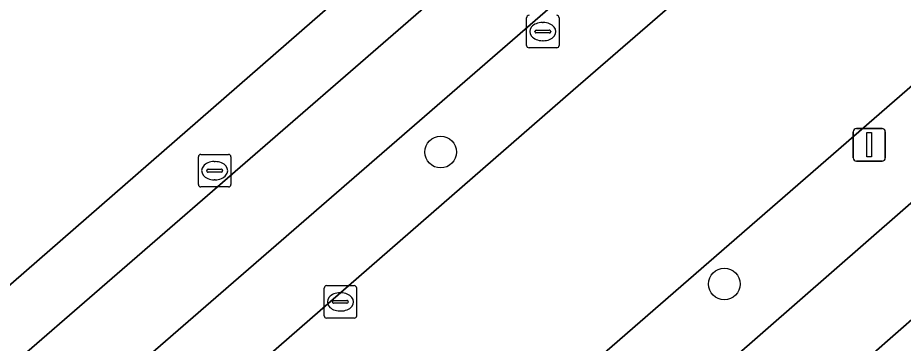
# Model space of a CAD drawing. Extents: x 156141 to 158132, y 385651 to 388333.
# Drawn here: x 156543.23 to 156570.49, y 386907.92 to 386917.93 of the extents above; entities that cross this region are included whole.
import ezdxf

# ---------------------------------------------------------------- set-up
doc = ezdxf.new("R2010")
doc.units = 0
for name, color, linetype in [('IMGEO_Berm_groen', 7, 'Continuous'), ('IMGEO_Boom', 7, 'Continuous'), ('IMGEO_Brandkraan', 7, 'Continuous'), ('IMGEO_Erf', 7, 'Continuous'), ('IMGEO_Fietspad_gesloten', 7, 'Continuous'), ('IMGEO_Groenvoorziening', 7, 'Continuous'), ('IMGEO_Kolk', 7, 'Continuous'), ('IMGEO_Lichtmast', 7, 'Continuous'), ('IMGEO_Rijbaan_lokaal_gesloten', 7, 'Continuous'), ('IMGEO_Rioolput', 7, 'Continuous')]:
    doc.layers.add(name, color=color, linetype=linetype)

msp = doc.modelspace()

# ---------------------------------------------------------------- linework, layer by layer
at = {"layer": 'IMGEO_Berm_groen'}
msp.add_lwpolyline([(156578.429, 386931.366), (156584.359, 386936.515), (156582.78, 386938.315), (156576.815, 386933.146), (156532.37, 386894.634), (156533.965, 386892.782), (156542.199, 386899.938), (156560.328, 386915.699), (156577.884, 386930.893)], close=True, dxfattribs=at)
for points in [[(156548.205, 386892.563), (156578.937, 386919.402)], [(156574.683, 386919.259), (156549.237, 386897.161)]]:
    msp.add_lwpolyline(points, dxfattribs=at)
at = {"layer": 'IMGEO_Boom'}
for centre in [(156556.254, 386913.796), (156564.986, 386909.739)]:
    msp.add_circle(centre, 0.489, dxfattribs=at)
at = {"layer": 'IMGEO_Brandkraan'}
for p, q in [((156558.898, 386917.075), (156558.898, 386917.927)), ((156559.899, 386917.927), (156559.899, 386917.075)), ((156559.386, 386917.781), (156559.411, 386917.781)), ((156559.157, 386917.495), (156559.157, 386917.507)), ((156559.595, 386917.458), (156559.197, 386917.458)), ((156559.2, 386917.544), (156559.598, 386917.544)), ((156559.641, 386917.507), (156559.641, 386917.495)), ((156559.409, 386917.221), (156559.384, 386917.221)), ((156559.825, 386917.001), (156558.973, 386917.001))]:
    msp.add_line(p, q, dxfattribs=at)
for points in [[(156558.898, 386917.075), (156558.898, 386917.927)], [(156559.899, 386917.927), (156559.899, 386917.075)], [(156559.825, 386917.001), (156558.973, 386917.001)]]:
    msp.add_lwpolyline(points, dxfattribs=at)
for centre, radius, start, end in [((156558.975, 386917.925), 0.0765, 91.552, 178.448), ((156558.975, 386917.925), 0.0765, 91.552, 178.448), ((156559.823, 386917.925), 0.0765, 1.552, 88.448), ((156559.823, 386917.925), 0.0765, 1.552, 88.448), ((156559.197, 386917.504), 0.0403, 85.8775, 175.7526), ((156559.194, 386917.494), 0.0366, 178.938, 274.7102), ((156559.598, 386917.501), 0.043, 264.8664, 352.4533), ((156559.602, 386917.506), 0.0386, 1.7309, 96.639), ((156558.975, 386917.077), 0.0765, 181.552, 268.448), ((156558.975, 386917.077), 0.0765, 181.552, 268.448), ((156559.823, 386917.077), 0.0765, 271.552, 358.448), ((156559.823, 386917.077), 0.0765, 271.552, 358.448)]:
    msp.add_arc(centre, radius, start, end, dxfattribs=at)
for centre, major_axis, ratio, start_param, end_param in [((156559.385, 386917.501), (-0.387, 0.002), 0.722429, 4.712389, 7.853982), ((156559.41, 386917.501), (-0.39, 0.002), 0.717154, 1.570796, 4.712389)]:
    msp.add_ellipse(centre, major_axis=major_axis, ratio=ratio, start_param=start_param, end_param=end_param, dxfattribs=at)
at = {"layer": 'IMGEO_Erf'}
msp.add_lwpolyline([(156462.67, 386902.501), (156491.629, 386866.981), (156492.59, 386866.039), (156496.923, 386869.783), (156499.971, 386872.416), (156524.931, 386894.049), (156528.865, 386897.414), (156561.896, 386926.176), (156532.292, 386960.323)], dxfattribs=at)
at = {"layer": 'IMGEO_Fietspad_gesloten'}
msp.add_lwpolyline([(156527.655, 386890.556), (156532.37, 386894.634), (156576.815, 386933.146), (156575.112, 386935.021), (156530.069, 386896.004), (156526.123, 386892.626), (156505.841, 386875.055), (156501.161, 386871.018), (156500, 386870.014), (156498.118, 386868.387), (156493.807, 386864.708), (156486.891, 386858.499), (156488.601, 386856.57), (156488.938, 386856.873), (156495.265, 386862.481), (156498.994, 386865.729), (156499.145, 386865.756), (156500.063, 386866.568), (156502.896, 386869.072), (156507.435, 386873.064)], close=True, dxfattribs=at)
msp.add_lwpolyline([(156538.111, 386880.059), (156550.026, 386890.493), (156580.742, 386917.392), (156586.522, 386922.453), (156584.717, 386924.449), (156578.937, 386919.402), (156548.205, 386892.563), (156536.317, 386882.144)], dxfattribs=at)
at = {"layer": 'IMGEO_Groenvoorziening'}
msp.add_lwpolyline([(156548.555, 386953.619), (156542.644, 386960.844), (156536.4, 386968.352), (156533.608, 386972.166), (156526.591, 386980.435), (156524.337, 386983.087), (156484.391, 386948.01), (156486.162, 386946.33), (156489.804, 386942.873), (156517.635, 386961.628), (156527.955, 386965.366), (156532.292, 386960.323), (156561.896, 386926.176), (156528.865, 386897.414), (156530.069, 386896.004), (156575.112, 386935.021), (156581.136, 386940.239), (156580.507, 386940.959), (156585.398, 386945.175), (156586.015, 386944.463), (156633.634, 386985.932)], dxfattribs=at)
msp.add_lwpolyline([(156580.742, 386917.392), (156550.026, 386890.493), (156551.303, 386889.064), (156552.113, 386888.127), (156552.578, 386887.589), (156553.079, 386887.01), (156583.893, 386913.793), (156582.603, 386915.267)], close=True, dxfattribs=at)
at = {"layer": 'IMGEO_Kolk'}
for p, q in [((156552.742, 386909.689), (156553.594, 386909.689)), ((156552.667, 386908.763), (156552.667, 386909.615)), ((156553.155, 386909.469), (156553.18, 386909.469)), ((156553.668, 386909.615), (156553.668, 386908.763)), ((156552.926, 386909.183), (156552.926, 386909.195)), ((156553.364, 386909.146), (156552.966, 386909.146)), ((156552.969, 386909.232), (156553.367, 386909.232)), ((156553.41, 386909.195), (156553.41, 386909.183)), ((156553.178, 386908.909), (156553.153, 386908.909)), ((156553.594, 386908.689), (156552.742, 386908.689))]:
    msp.add_line(p, q, dxfattribs=at)
for points in [[(156552.742, 386909.689), (156553.594, 386909.689)], [(156552.667, 386908.763), (156552.667, 386909.615)], [(156553.668, 386909.615), (156553.668, 386908.763)], [(156553.594, 386908.689), (156552.742, 386908.689)]]:
    msp.add_lwpolyline(points, dxfattribs=at)
for centre, radius, start, end in [((156552.744, 386909.613), 0.0765, 91.552, 178.448), ((156552.744, 386909.613), 0.0765, 91.552, 178.448), ((156553.592, 386909.613), 0.0765, 1.552, 88.448), ((156553.592, 386909.613), 0.0765, 1.552, 88.448), ((156552.966, 386909.192), 0.0403, 85.8775, 175.7526), ((156552.963, 386909.182), 0.0366, 178.938, 274.7102), ((156553.367, 386909.189), 0.043, 264.8664, 352.4533), ((156553.371, 386909.194), 0.0386, 1.7309, 96.639), ((156552.744, 386908.765), 0.0765, 181.552, 268.448), ((156552.744, 386908.765), 0.0765, 181.552, 268.448), ((156553.592, 386908.765), 0.0765, 271.552, 358.448), ((156553.592, 386908.765), 0.0765, 271.552, 358.448)]:
    msp.add_arc(centre, radius, start, end, dxfattribs=at)
for centre, major_axis, ratio, start_param, end_param in [((156553.154, 386909.189), (-0.387, 0.002), 0.722429, 4.712389, 7.853982), ((156553.179, 386909.189), (-0.39, 0.002), 0.717154, 1.570796, 4.712389)]:
    msp.add_ellipse(centre, major_axis=major_axis, ratio=ratio, start_param=start_param, end_param=end_param, dxfattribs=at)
at = {"layer": 'IMGEO_Lichtmast'}
for p, q in [((156568.95, 386913.62), (156568.95, 386914.42)), ((156568.95, 386914.42), (156568.95, 386913.62)), ((156569.05, 386914.52), (156569.84, 386914.52)), ((156569.84, 386914.52), (156569.05, 386914.52)), ((156569.94, 386914.42), (156569.94, 386913.62)), ((156569.94, 386913.62), (156569.94, 386914.42)), ((156569.84, 386913.52), (156569.05, 386913.52)), ((156569.05, 386913.52), (156569.84, 386913.52))]:
    msp.add_line(p, q, dxfattribs=at)
msp.add_lwpolyline([(156569.37, 386914.395), (156569.52, 386914.395), (156569.52, 386913.645), (156569.37, 386913.645), (156569.37, 386914.395)], dxfattribs=at)
for centre, start, end in [((156569.05, 386914.42), 90, 180), ((156569.05, 386914.42), 90, 180), ((156569.84, 386914.42), 0, 90), ((156569.84, 386914.42), 360, 90), ((156569.05, 386913.62), 180, 270), ((156569.05, 386913.62), 180, 270), ((156569.84, 386913.62), 270, 0), ((156569.84, 386913.62), 270, 0)]:
    msp.add_arc(centre, 0.1, start, end, dxfattribs=at)
at = {"layer": 'IMGEO_Rijbaan_lokaal_gesloten'}
msp.add_lwpolyline([(156532.275, 386882.472), (156549.237, 386897.161), (156574.683, 386919.259), (156582.924, 386926.417), (156578.429, 386931.366), (156577.884, 386930.893), (156560.328, 386915.699), (156542.199, 386899.938)], dxfattribs=at)
at = {"layer": 'IMGEO_Rioolput'}
for p, q in [((156548.797, 386912.798), (156548.797, 386913.65)), ((156548.872, 386913.724), (156549.724, 386913.724)), ((156549.285, 386913.504), (156549.31, 386913.504)), ((156549.798, 386913.65), (156549.798, 386912.798)), ((156549.056, 386913.218), (156549.056, 386913.23)), ((156549.099, 386913.267), (156549.497, 386913.267)), ((156549.54, 386913.23), (156549.54, 386913.218)), ((156549.494, 386913.181), (156549.096, 386913.181)), ((156549.724, 386912.724), (156548.872, 386912.724)), ((156549.308, 386912.944), (156549.283, 386912.944))]:
    msp.add_line(p, q, dxfattribs=at)
for points in [[(156548.797, 386912.798), (156548.797, 386913.65)], [(156548.872, 386913.724), (156549.724, 386913.724)], [(156549.798, 386913.65), (156549.798, 386912.798)], [(156549.724, 386912.724), (156548.872, 386912.724)]]:
    msp.add_lwpolyline(points, dxfattribs=at)
for centre, radius, start, end in [((156548.874, 386913.648), 0.0765, 91.552, 178.448), ((156548.874, 386913.648), 0.0765, 91.552, 178.448), ((156549.722, 386913.648), 0.0765, 1.552, 88.448), ((156549.722, 386913.648), 0.0765, 1.552, 88.448), ((156549.096, 386913.227), 0.0403, 85.8775, 175.7526), ((156549.501, 386913.229), 0.0386, 1.7309, 96.639), ((156549.093, 386913.217), 0.0366, 178.938, 274.7102), ((156549.497, 386913.224), 0.043, 264.8664, 352.4533), ((156548.874, 386912.8), 0.0765, 181.552, 268.448), ((156548.874, 386912.8), 0.0765, 181.552, 268.448), ((156549.722, 386912.8), 0.0765, 271.552, 358.448), ((156549.722, 386912.8), 0.0765, 271.552, 358.448)]:
    msp.add_arc(centre, radius, start, end, dxfattribs=at)
for centre, major_axis, ratio, start_param, end_param in [((156549.284, 386913.224), (-0.387, 0.002), 0.722429, 4.712389, 7.853982), ((156549.309, 386913.224), (-0.39, 0.002), 0.717154, 1.570796, 4.712389)]:
    msp.add_ellipse(centre, major_axis=major_axis, ratio=ratio, start_param=start_param, end_param=end_param, dxfattribs=at)

doc.saveas('drawing.dxf')
